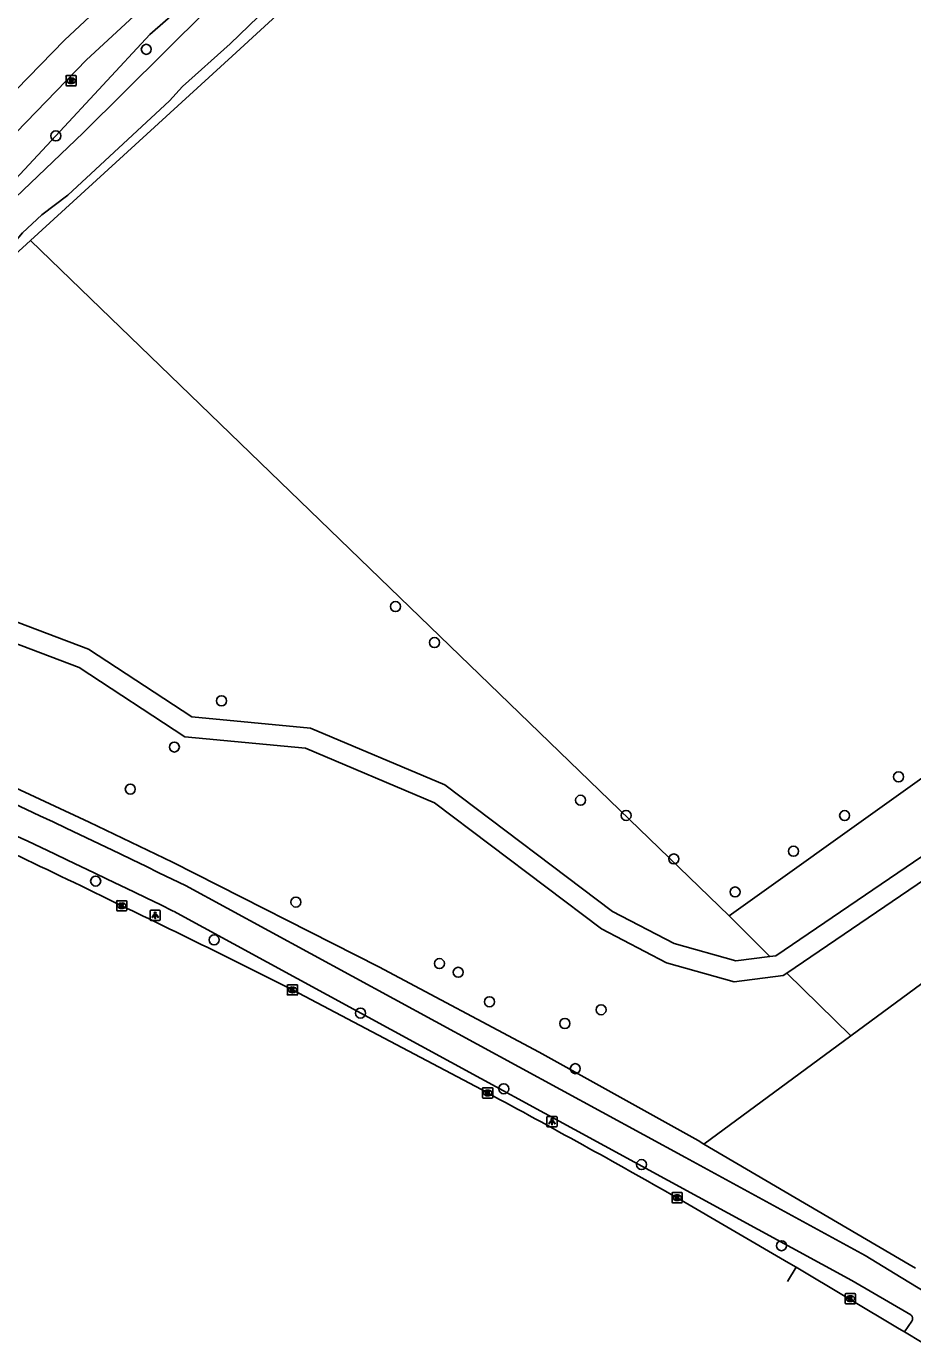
# Model space of a CAD drawing. Extents: x 162722 to 165099, y 384721 to 386283.
# Drawn here: x 163235.8 to 163322.3, y 385312.3 to 385440.7 of the extents above; entities that cross this region are included whole.
import ezdxf

# ---------------------------------------------------------------- set-up
doc = ezdxf.new("R2010")
doc.units = 0
for name, color, linetype in [('IMGEO_Berm_groen', 7, 'Continuous'), ('IMGEO_Boom', 7, 'Continuous'), ('IMGEO_Fietspad_gesloten', 7, 'Continuous'), ('IMGEO_Groenvoorziening', 7, 'Continuous'), ('IMGEO_Kolk', 7, 'Continuous'), ('IMGEO_Lichtpunt', 7, 'Continuous'), ('IMGEO_Loofbos', 7, 'Continuous'), ('IMGEO_Rijbaan_lokaal_gesloten', 7, 'Continuous'), ('IMGEO_Rijbaan_lokaal_halfverhard', 7, 'Continuous'), ('IMGEO_Rioolput', 7, 'Continuous'), ('IMGEO_Waterloop', 7, 'Continuous')]:
    doc.layers.add(name, color=color, linetype=linetype)

msp = doc.modelspace()

# ---------------------------------------------------------------- linework, layer by layer
at = {"layer": 'IMGEO_Berm_groen'}
for points in [[(163301.97, 385331.66), (163301.4, 385332), (163285.9, 385340.62), (163270.25, 385348.96), (163250.1, 385359.16), (163241.96, 385363.07), (163225.61, 385370.67), (163210.31, 385377.46), (163170.01, 385393.96), (163167.14, 385395.24), (163165.18, 385396.26), (163162.04, 385398.11), (163159.68, 385399.68), (163157.64, 385400.76), (163155.48, 385401.7), (163153.28, 385402.47), (163152.59, 385402.66)], [(163322.62, 385319.54), (163322, 385319.92), (163301.97, 385331.66)]]:
    msp.add_lwpolyline(points, dxfattribs=at)
at = {"layer": 'IMGEO_Boom'}
for centre in [(163247.54, 385438.46), (163238.71, 385430.01), (163271.86, 385384.09), (163275.67, 385380.58), (163254.88, 385374.9), (163250.28, 385370.39), (163320.96, 385367.48), (163245.98, 385366.28), (163289.93, 385365.2), (163294.37, 385363.72), (163315.7, 385363.7), (163299.03, 385359.47), (163310.71, 385360.22), (163242.6, 385357.31), (163262.14, 385355.26), (163305.01, 385356.25), (163254.16, 385351.57), (163276.15, 385349.26), (163277.99, 385348.41), (163281.04, 385345.54), (163268.45, 385344.43), (163291.93, 385344.76), (163288.39, 385343.42), (163289.41, 385339.01), (163282.43, 385337.05), (163295.88, 385329.65), (163309.54, 385321.74)]:
    msp.add_circle(centre, 0.489, dxfattribs=at)
at = {"layer": 'IMGEO_Fietspad_gesloten'}
for points in [[(163331.27, 385312.51), (163321.23, 385318.63), (163317.7, 385320.78), (163300.16, 385330.33), (163251.36, 385356.87)], [(163321.55, 385313.32), (163322.26, 385314.38), (163322.28, 385314.42), (163322.3, 385314.45), (163322.31, 385314.49), (163322.32, 385314.53), (163322.33, 385314.57), (163322.33, 385314.61), (163322.33, 385314.65), (163322.33, 385314.69), (163322.32, 385314.73), (163322.31, 385314.77), (163322.3, 385314.8), (163322.28, 385314.84), (163322.26, 385314.88), (163322.24, 385314.91), (163322.21, 385314.94), (163322.18, 385314.97), (163322.16, 385314.99), (163316.39, 385318.35), (163250.18, 385354.39)]]:
    msp.add_lwpolyline(points, dxfattribs=at)
for centre, radius, start, end in [((162806.72, 384447.95), 1011.85, 63.93253, 66.52906), ((162801.49, 384436.23), 1021.93, 63.95624, 66.5232)]:
    msp.add_arc(centre, radius, start, end, dxfattribs=at)
at = {"layer": 'IMGEO_Groenvoorziening'}
msp.add_lwpolyline([(163326.57, 385508.73), (163325.28, 385508.83), (163324.1, 385508.32), (163322.14, 385506.98), (163298.7, 385485.47), (163283.23, 385471.26), (163271.25, 385460.29), (163247.88, 385439.91), (163238.71, 385430.01), (163229.93, 385420.61), (163215.28, 385406.64), (163213.72, 385405), (163213.67, 385404.96)], dxfattribs=at)
at = {"layer": 'IMGEO_Kolk'}
for p, q in [((163244.65, 385354.48), (163244.65, 385355.33)), ((163244.72, 385355.4), (163245.57, 385355.4)), ((163245.57, 385354.4), (163244.72, 385354.4)), ((163245.16, 385354.62), (163245.13, 385354.62)), ((163245.14, 385355.18), (163245.16, 385355.18)), ((163245.65, 385355.33), (163245.65, 385354.48)), ((163261.31, 385346.27), (163261.31, 385347.12)), ((163261.38, 385347.2), (163262.23, 385347.2)), ((163261.8, 385346.98), (163261.82, 385346.98)), ((163262.31, 385347.12), (163262.31, 385346.27)), ((163262.23, 385346.2), (163261.38, 385346.2)), ((163261.82, 385346.42), (163261.79, 385346.42)), ((163280.37, 385336.22), (163280.37, 385337.07)), ((163280.44, 385337.14), (163281.29, 385337.14)), ((163280.85, 385336.92), (163280.88, 385336.92)), ((163280.88, 385336.36), (163280.85, 385336.36)), ((163281.37, 385337.07), (163281.37, 385336.22)), ((163281.29, 385336.14), (163280.44, 385336.14)), ((163298.85, 385326), (163298.85, 385326.85)), ((163298.93, 385326.92), (163299.78, 385326.92)), ((163299.34, 385326.7), (163299.37, 385326.7)), ((163299.36, 385326.14), (163299.34, 385326.14)), ((163299.85, 385326.85), (163299.85, 385326)), ((163299.78, 385325.92), (163298.93, 385325.92)), ((163315.76, 385316.14), (163315.76, 385317)), ((163315.83, 385317.07), (163316.68, 385317.07)), ((163316.68, 385316.07), (163315.83, 385316.07)), ((163316.24, 385316.85), (163316.27, 385316.85)), ((163316.27, 385316.29), (163316.24, 385316.29)), ((163316.76, 385317), (163316.76, 385316.14))]:
    msp.add_line(p, q, dxfattribs=at)
for points in [[(163244.65, 385354.48), (163244.65, 385355.33)], [(163244.72, 385355.4), (163245.57, 385355.4)], [(163245.57, 385354.4), (163244.72, 385354.4)], [(163244.97, 385355.1), (163245.09, 385355.1), (163245.09, 385354.95), (163245.22, 385355.1), (163245.39, 385355.1), (163245.24, 385354.95), (163245.39, 385354.7), (163245.24, 385354.7), (163245.16, 385354.87), (163245.09, 385354.8), (163245.09, 385354.7), (163244.97, 385354.7), (163244.97, 385355.1)], [(163245.65, 385355.33), (163245.65, 385354.48)], [(163261.31, 385346.27), (163261.31, 385347.12)], [(163261.38, 385347.2), (163262.23, 385347.2)], [(163261.63, 385346.9), (163261.75, 385346.9), (163261.75, 385346.74), (163261.88, 385346.9), (163262.05, 385346.9), (163261.9, 385346.75), (163262.05, 385346.5), (163261.9, 385346.5), (163261.82, 385346.66), (163261.75, 385346.59), (163261.75, 385346.5), (163261.63, 385346.5), (163261.63, 385346.9)], [(163262.31, 385347.12), (163262.31, 385346.27)], [(163262.23, 385346.2), (163261.38, 385346.2)], [(163280.37, 385336.22), (163280.37, 385337.07)], [(163280.44, 385337.14), (163281.29, 385337.14)], [(163280.69, 385336.84), (163280.81, 385336.84), (163280.81, 385336.69), (163280.94, 385336.84), (163281.1, 385336.84), (163280.96, 385336.69), (163281.11, 385336.44), (163280.96, 385336.44), (163280.87, 385336.61), (163280.81, 385336.54), (163280.81, 385336.44), (163280.69, 385336.44), (163280.69, 385336.84)], [(163281.37, 385337.07), (163281.37, 385336.22)], [(163281.29, 385336.14), (163280.44, 385336.14)], [(163298.85, 385326), (163298.85, 385326.85)], [(163298.93, 385326.92), (163299.78, 385326.92)], [(163299.17, 385326.62), (163299.3, 385326.62), (163299.3, 385326.47), (163299.43, 385326.62), (163299.59, 385326.62), (163299.45, 385326.47), (163299.6, 385326.22), (163299.45, 385326.22), (163299.36, 385326.39), (163299.3, 385326.32), (163299.3, 385326.22), (163299.17, 385326.22), (163299.17, 385326.62)], [(163299.85, 385326.85), (163299.85, 385326)], [(163299.78, 385325.92), (163298.93, 385325.92)], [(163315.76, 385316.14), (163315.76, 385317)], [(163315.83, 385317.07), (163316.68, 385317.07)], [(163316.68, 385316.07), (163315.83, 385316.07)], [(163316.08, 385316.77), (163316.2, 385316.77), (163316.2, 385316.62), (163316.33, 385316.77), (163316.49, 385316.77), (163316.35, 385316.62), (163316.5, 385316.37), (163316.35, 385316.37), (163316.26, 385316.53), (163316.2, 385316.47), (163316.2, 385316.37), (163316.08, 385316.37), (163316.08, 385316.77)], [(163316.76, 385317), (163316.76, 385316.14)]]:
    msp.add_lwpolyline(points, dxfattribs=at)
for centre, start, end in [((163244.72, 385355.33), 91.552, 178.448), ((163244.72, 385355.33), 91.552, 178.448), ((163244.72, 385354.48), 181.552, 268.448), ((163244.72, 385354.48), 181.552, 268.448), ((163245.57, 385355.33), 1.552, 88.448), ((163245.57, 385355.33), 1.552, 88.448), ((163245.57, 385354.48), 271.552, 358.448), ((163245.57, 385354.48), 271.552, 358.448), ((163261.38, 385347.12), 91.552, 178.448), ((163261.38, 385347.12), 91.552, 178.448), ((163262.23, 385347.12), 1.552, 88.448), ((163262.23, 385347.12), 1.552, 88.448), ((163261.38, 385346.27), 181.552, 268.448), ((163261.38, 385346.27), 181.552, 268.448), ((163262.23, 385346.27), 271.552, 358.448), ((163262.23, 385346.27), 271.552, 358.448), ((163280.44, 385337.07), 91.552, 178.448), ((163280.44, 385337.07), 91.552, 178.448), ((163281.29, 385337.07), 1.552, 88.448), ((163281.29, 385337.07), 1.552, 88.448), ((163280.44, 385336.22), 181.552, 268.448), ((163280.44, 385336.22), 181.552, 268.448), ((163281.29, 385336.22), 271.552, 358.448), ((163281.29, 385336.22), 271.552, 358.448), ((163298.93, 385326.85), 91.552, 178.448), ((163298.93, 385326.85), 91.552, 178.448), ((163299.78, 385326.85), 1.552, 88.448), ((163299.78, 385326.85), 1.552, 88.448), ((163298.93, 385326), 181.552, 268.448), ((163298.93, 385326), 181.552, 268.448), ((163299.78, 385326), 271.552, 358.448), ((163299.78, 385326), 271.552, 358.448), ((163315.83, 385316.99), 91.552, 178.448), ((163315.83, 385316.99), 91.552, 178.448), ((163315.83, 385316.14), 181.552, 268.448), ((163315.83, 385316.14), 181.552, 268.448), ((163316.68, 385316.99), 1.552, 88.448), ((163316.68, 385316.99), 1.552, 88.448), ((163316.68, 385316.14), 271.552, 358.448), ((163316.68, 385316.14), 271.552, 358.448)]:
    msp.add_arc(centre, 0.0765, start, end, dxfattribs=at)
for centre, major_axis, ratio, start_param, end_param in [((163245.13, 385354.9), (-0.387, 0.002), 0.722429, 4.712389, 7.853982), ((163245.16, 385354.9), (-0.39, 0.002), 0.717154, 1.570796, 4.712389), ((163261.79, 385346.7), (-0.387, 0.002), 0.722429, 4.712389, 7.853982), ((163261.82, 385346.7), (-0.39, 0.002), 0.717154, 1.570796, 4.712389), ((163280.85, 385336.64), (-0.387, 0.002), 0.722429, 4.712389, 7.853982), ((163280.88, 385336.64), (-0.39, 0.002), 0.717154, 1.570796, 4.712389), ((163299.34, 385326.42), (-0.387, 0.002), 0.722429, 4.712389, 7.853982), ((163299.36, 385326.42), (-0.39, 0.002), 0.717154, 1.570796, 4.712389), ((163316.24, 385316.57), (-0.387, 0.002), 0.722429, 4.712389, 7.853982), ((163316.27, 385316.57), (-0.39, 0.002), 0.717154, 1.570796, 4.712389)]:
    msp.add_ellipse(centre, major_axis=major_axis, ratio=ratio, start_param=start_param, end_param=end_param, dxfattribs=at)
at = {"layer": 'IMGEO_Lichtpunt'}
for p, q in [((163247.91, 385354.38), (163247.91, 385353.57)), ((163247.91, 385354.38), (163247.91, 385353.57)), ((163248.81, 385354.47), (163248.01, 385354.47)), ((163248.81, 385354.47), (163248.01, 385354.47)), ((163248.91, 385353.57), (163248.91, 385354.38)), ((163248.91, 385353.57), (163248.91, 385354.38)), ((163248.01, 385353.48), (163248.81, 385353.48)), ((163248.01, 385353.48), (163248.81, 385353.48)), ((163286.64, 385334.25), (163286.64, 385333.44)), ((163286.64, 385334.25), (163286.64, 385333.44)), ((163287.54, 385334.34), (163286.73, 385334.34)), ((163287.54, 385334.34), (163286.73, 385334.34)), ((163287.64, 385333.44), (163287.64, 385334.25)), ((163287.64, 385333.44), (163287.64, 385334.25)), ((163286.73, 385333.35), (163287.54, 385333.35)), ((163286.73, 385333.35), (163287.54, 385333.35))]:
    msp.add_line(p, q, dxfattribs=at)
for points in [[(163248.29, 385354.04), (163248.33, 385354.01), (163248.14, 385353.75), (163248.1, 385353.78), (163248.29, 385354.04)], [(163248.39, 385353.99), (163248.44, 385353.99), (163248.44, 385353.67), (163248.39, 385353.67), (163248.39, 385353.99)], [(163248.5, 385354.01), (163248.54, 385354.04), (163248.72, 385353.78), (163248.69, 385353.75), (163248.5, 385354.01)], [(163287.01, 385333.91), (163287.05, 385333.88), (163286.86, 385333.62), (163286.83, 385333.65), (163287.01, 385333.91)], [(163287.11, 385333.86), (163287.16, 385333.86), (163287.16, 385333.54), (163287.11, 385333.54), (163287.11, 385333.86)], [(163287.22, 385333.88), (163287.26, 385333.91), (163287.45, 385333.65), (163287.41, 385333.62), (163287.22, 385333.88)]]:
    msp.add_lwpolyline(points, dxfattribs=at)
for centre in [(163248.41, 385354.18), (163287.14, 385334.05)]:
    msp.add_circle(centre, 0.0994, dxfattribs=at)
for centre, start, end in [((163248.01, 385354.38), 90, 180), ((163248.01, 385354.38), 90, 180), ((163248.81, 385354.38), 0, 90), ((163248.81, 385354.38), 0, 90), ((163248.01, 385353.57), 180, 270), ((163248.01, 385353.57), 180, 270), ((163248.81, 385353.57), 270, 0), ((163248.81, 385353.57), 270, 360), ((163286.73, 385334.25), 90, 180), ((163286.73, 385334.25), 90, 180), ((163287.54, 385334.25), 0, 90), ((163287.54, 385334.25), 0, 90), ((163286.73, 385333.44), 180, 270), ((163286.73, 385333.44), 180, 270), ((163287.54, 385333.44), 270, 0), ((163287.54, 385333.44), 270, 360)]:
    msp.add_arc(centre, 0.0946, start, end, dxfattribs=at)
at = {"layer": 'IMGEO_Loofbos'}
for points in [[(163328.45, 385507.41), (163328.36, 385505.81), (163307.64, 385485.26), (163255.93, 385437.78), (163236.23, 385419.81)], [(163216.9, 385402.16), (163218.33, 385403.49), (163236.23, 385419.81)], [(163236.23, 385419.81), (163304.44, 385353.92)], [(163304.44, 385353.92), (163387.98, 385413.61)], [(163310.05, 385348.33), (163309.71, 385348.09), (163304.93, 385347.48), (163298.31, 385349.34), (163291.98, 385352.64), (163275.68, 385364.96), (163263.07, 385370.27), (163251.31, 385371.39), (163240.98, 385378.14), (163232.45, 385381.38), (163221.44, 385381.93), (163215.62, 385384.28), (163210.48, 385384.94), (163207.6, 385385.62), (163206.11, 385386.12), (163202.63, 385386.67), (163200.86, 385387.26), (163198.04, 385389.43), (163196.66, 385391.05), (163195.74, 385393.26), (163194.89, 385397.26), (163196.05, 385403.49)], [(163308.4, 385349.94), (163308.98, 385350.02), (163349.4, 385377.51), (163383.65, 385401.43), (163386.69, 385403.19), (163389.76, 385404.05), (163391.8, 385403.88), (163394.21, 385399.6)], [(163392.59, 385398.4), (163390.58, 385401.97), (163389.95, 385402.03), (163387.47, 385401.33), (163384.73, 385399.75), (163350.55, 385375.87), (163310.05, 385348.33)], [(163392.59, 385398.4), (163316.3, 385342.22)], [(163202.54, 385388.81), (163203.1, 385388.62), (163206.59, 385388.07), (163210.84, 385386.91), (163216.14, 385386.23), (163221.88, 385383.91), (163232.86, 385383.36), (163241.89, 385379.93), (163251.99, 385373.34), (163263.57, 385372.23), (163276.69, 385366.7), (163293.05, 385354.34), (163299.05, 385351.21), (163305.08, 385349.52), (163308.4, 385349.94)], [(163308.4, 385349.94), (163304.44, 385353.92)], [(163310.05, 385348.33), (163316.3, 385342.22)], [(163316.3, 385342.22), (163301.97, 385331.66)]]:
    msp.add_lwpolyline(points, dxfattribs=at)
at = {"layer": 'IMGEO_Rijbaan_lokaal_gesloten'}
for points in [[(163280.86, 385336.64), (163261.8, 385346.7)], [(163310.96, 385319.63), (163310.21, 385320.08), (163299.35, 385326.42)], [(163310.13, 385318.23), (163310.96, 385319.63)], [(163321.55, 385313.32), (163321.02, 385313.63), (163310.96, 385319.63)], [(163323.27, 385312.28), (163321.55, 385313.32)]]:
    msp.add_lwpolyline(points, dxfattribs=at)
for centre, radius, start, end in [((162915.9, 384683.12), 748.13, 63.89035, 65.6955), ((162898.51, 384630.15), 803.38, 63.11487, 64.43938), ((162817.21, 384476.11), 977.49, 60.44616, 61.68437)]:
    msp.add_arc(centre, radius, start, end, dxfattribs=at)
at = {"layer": 'IMGEO_Rijbaan_lokaal_halfverhard'}
for points in [[(163329.47, 385520.6), (163309.07, 385500), (163267.91, 385461.63), (163241.71, 385437.43), (163223.97, 385419.16), (163217.99, 385412.54), (163216.27, 385410.8), (163214.39, 385409.21), (163212.37, 385407.79), (163210.24, 385406.55), (163208, 385405.52), (163205.67, 385404.68), (163203.29, 385404.06), (163200.85, 385403.65), (163198.39, 385403.46), (163198.08, 385403.47)], [(163194.43, 385407.2), (163196.72, 385407.02), (163199.01, 385407.04), (163201.29, 385407.27), (163203.54, 385407.71), (163205.74, 385408.34), (163207.88, 385409.16), (163209.93, 385410.18), (163211.89, 385411.37), (163213.73, 385412.74), (163215.44, 385414.26), (163216.43, 385415.27), (163221.97, 385421.29), (163239.55, 385439.36), (163304.5, 385500), (163308.92, 385504.6), (163323.29, 385519.02)]]:
    msp.add_lwpolyline(points, dxfattribs=at)
at = {"layer": 'IMGEO_Rioolput'}
for p, q in [((163239.71, 385434.97), (163239.71, 385435.82)), ((163239.78, 385435.89), (163240.63, 385435.89)), ((163240.19, 385435.67), (163240.22, 385435.67)), ((163240.71, 385435.82), (163240.71, 385434.97)), ((163240.63, 385434.89), (163239.78, 385434.89)), ((163240.22, 385435.11), (163240.19, 385435.11))]:
    msp.add_line(p, q, dxfattribs=at)
for points in [[(163239.71, 385434.97), (163239.71, 385435.82)], [(163239.78, 385435.89), (163240.63, 385435.89)], [(163240.29, 385435.59), (163240.04, 385435.59), (163240.04, 385435.19)], [(163240.04, 385435.19), (163240.17, 385435.19), (163240.17, 385435.36), (163240.18, 385435.36)], [(163240.22, 385435.51), (163240.17, 385435.51), (163240.17, 385435.43)], [(163240.17, 385435.43), (163240.22, 385435.43)], [(163240.22, 385435.33), (163240.3, 385435.19), (163240.43, 385435.19), (163240.37, 385435.32)], [(163240.71, 385435.82), (163240.71, 385434.97)], [(163240.63, 385434.89), (163239.78, 385434.89)]]:
    msp.add_lwpolyline(points, dxfattribs=at)
for centre, radius, start, end in [((163239.78, 385435.82), 0.0765, 91.552, 178.448), ((163239.78, 385435.82), 0.0765, 91.552, 178.448), ((163240.18, 385435.3), 0.0533, 26.0293, 88.6989), ((163240.23, 385435.42), 0.0964, 77.0061, 93.1865), ((163240.2, 385435.62), 0.19, 274.7715, 282.9687), ((163240.24, 385435.47), 0.0378, 276.6634, 79.6772), ((163240.29, 385435.48), 0.109, 350.3612, 89.416), ((163240.29, 385435.48), 0.112, 277.5842, 350.9817), ((163240.28, 385435.27), 0.108, 29.5134, 73.7905), ((163240.63, 385435.82), 0.0765, 1.552, 88.448), ((163240.63, 385435.82), 0.0765, 1.552, 88.448), ((163239.78, 385434.97), 0.0765, 181.552, 268.448), ((163239.78, 385434.97), 0.0765, 181.552, 268.448), ((163240.63, 385434.97), 0.0765, 271.552, 358.448), ((163240.63, 385434.97), 0.0765, 271.552, 358.448)]:
    msp.add_arc(centre, radius, start, end, dxfattribs=at)
for centre, major_axis, ratio, start_param, end_param in [((163240.19, 385435.39), (-0.387, 0.002), 0.722429, 4.712389, 7.853982), ((163240.22, 385435.39), (-0.39, 0.002), 0.717154, 1.570796, 4.712389)]:
    msp.add_ellipse(centre, major_axis=major_axis, ratio=ratio, start_param=start_param, end_param=end_param, dxfattribs=at)
at = {"layer": 'IMGEO_Waterloop'}
for points in [[(163324.13, 385506.93), (163318.47, 385501.36), (163302.15, 385486.94), (163283.98, 385470.16), (163266.19, 385453.8), (163253.43, 385442.24), (163241.39, 385430.32), (163223.71, 385413.46), (163222.46, 385412.06), (163219.69, 385409.47), (163217.42, 385407.87), (163215.42, 385406.04), (163214.55, 385405.16), (163214.28, 385404.84), (163214.11, 385404.58)], [(163216.26, 385402.74), (163217.1, 385403.52), (163224.87, 385410.78), (163225.98, 385411.97), (163234.73, 385419.71), (163235.47, 385420.55), (163237.35, 385422.3), (163239.87, 385424.24), (163249.81, 385433.45), (163251.06, 385434.82), (163255.73, 385438.98), (163265.7, 385448.66)]]:
    msp.add_lwpolyline(points, dxfattribs=at)

doc.saveas('drawing.dxf')
